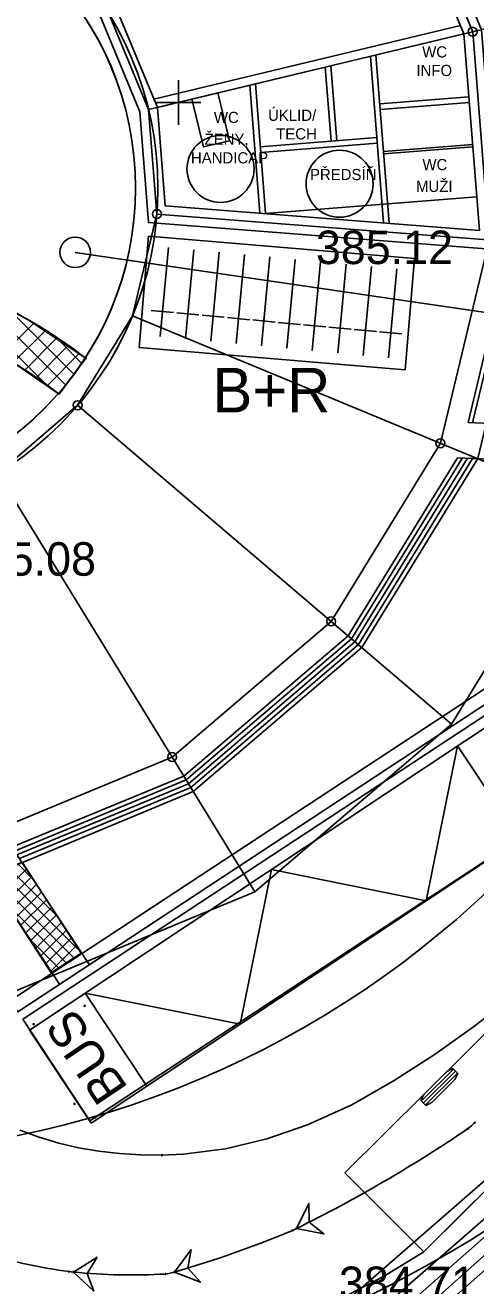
# Model space of a CAD drawing. Extents: x -438233 to -437334, y -1133133 to -1132623.
# Drawn here: x -437489.11 to -437479.03, y -1132717.19 to -1132688.95 of the extents above; entities that cross this region are included whole.
import ezdxf

# ---------------------------------------------------------------- set-up
doc = ezdxf.new("R2010")
doc.units = 0
for name, color, linetype in [('CARKOVANA', 7, 'Continuous'), ('OSY', 7, 'Continuous'), ('SILNA 1', 7, 'Continuous'), ('SILNA 2', 7, 'Continuous'), ('Vrstva 1', 7, 'Continuous'), ('Vrstva 10', 7, 'Continuous'), ('Vrstva 11', 7, 'Continuous'), ('Vrstva 15', 7, 'Continuous'), ('Vrstva 3', 7, 'Continuous'), ('Vrstva 50', 7, 'Continuous'), ('Vrstva 55', 7, 'Continuous'), ('Vrstva 61', 7, 'Continuous'), ('Vrstva 7', 7, 'Continuous'), ('Vrstva 9', 7, 'Continuous')]:
    doc.layers.add(name, color=color, linetype=linetype)

msp = doc.modelspace()

# ---------------------------------------------------------------- linework, layer by layer
at = {"layer": 'CARKOVANA'}
msp.add_lwpolyline([(-437484.542, -1132691.539), (-437485.125, -1132691.679), (-437485.383, -1132690.609), (-437484.799, -1132690.469)], close=True, dxfattribs=at)
for centre in [(-437484.742, -1132692.171), (-437482.079, -1132692.502)]:
    msp.add_circle(centre, 0.75, dxfattribs=at)
at = {"layer": 'DEFPOINTS'}
for p, q in [((-437486.153, -1132690.795), (-437485.979, -1132692.995)), ((-437483.734, -1132693.171), (-437479.009, -1132692.798))]:
    msp.add_line(p, q, dxfattribs=at)
at = {"layer": 'OSY'}
for p, q in [((-437475.655, -1132688.271), (-437486.35, -1132690.842)), ((-437475.199, -1132694.041), (-437486.165, -1132693.181)), ((-437476.549, -1132699.67), (-437486.713, -1132695.463)), ((-437479.572, -1132704.606), (-437487.938, -1132697.464)), ((-437483.972, -1132708.366), (-437489.722, -1132698.989))]:
    msp.add_line(p, q, dxfattribs=at)
for points in [[(-437497.966, -1132674.607), (-437503.313, -1132676.823), (-437507.713, -1132680.584), (-437510.736, -1132685.52), (-437512.086, -1132691.148), (-437511.63, -1132696.918), (-437509.414, -1132702.265), (-437505.653, -1132706.665), (-437500.718, -1132709.688), (-437495.089, -1132711.038), (-437489.319, -1132710.582), (-437483.972, -1132708.366), (-437479.572, -1132704.606), (-437476.549, -1132699.67), (-437475.199, -1132694.041), (-437475.655, -1132688.271), (-437477.871, -1132682.924), (-437481.631, -1132678.524), (-437486.567, -1132675.501), (-437492.196, -1132674.151)], [(-437497.138, -1132678.053), (-437501.46, -1132679.844), (-437505.018, -1132682.884), (-437507.462, -1132686.875), (-437508.553, -1132691.425), (-437508.185, -1132696.09), (-437506.393, -1132700.413), (-437503.353, -1132703.97), (-437499.362, -1132706.414), (-437494.812, -1132707.505), (-437490.147, -1132707.137), (-437485.824, -1132705.345), (-437482.267, -1132702.305), (-437479.823, -1132698.315), (-437478.732, -1132693.764), (-437479.1, -1132689.099), (-437480.892, -1132684.777), (-437483.932, -1132681.219), (-437487.922, -1132678.775), (-437492.473, -1132677.684)], [(-437495.395, -1132685.302), (-437497.563, -1132686.201), (-437499.347, -1132687.725), (-437500.572, -1132689.726), (-437501.119, -1132692.008), (-437500.935, -1132694.348), (-437500.036, -1132696.515), (-437498.512, -1132698.299), (-437496.511, -1132699.525), (-437494.229, -1132700.072), (-437491.89, -1132699.887), (-437489.722, -1132698.989), (-437487.938, -1132697.464), (-437486.713, -1132695.463), (-437486.165, -1132693.181), (-437486.35, -1132690.842), (-437487.249, -1132688.674), (-437488.773, -1132686.89), (-437490.774, -1132685.665), (-437493.056, -1132685.118)]]:
    msp.add_lwpolyline(points, close=True, dxfattribs=at)
at = {"layer": 'SILNA 1'}
for p, q in [((-437486.231, -1132690.608), (-437479.375, -1132688.96)), ((-437486.153, -1132690.795), (-437479.297, -1132689.147)), ((-437482.275, -1132689.863), (-437482.142, -1132691.541)), ((-437481.389, -1132689.65), (-437481.095, -1132693.378)), ((-437481.266, -1132689.62), (-437480.968, -1132693.388)), ((-437482.398, -1132689.892), (-437482.267, -1132691.551)), ((-437484.086, -1132690.298), (-437483.86, -1132693.161)), ((-437483.963, -1132690.268), (-437483.734, -1132693.171)), ((-437481.18, -1132690.713), (-437479.186, -1132690.555)), ((-437481.17, -1132690.837), (-437479.176, -1132690.68)), ((-437483.852, -1132691.676), (-437481.245, -1132691.47)), ((-437483.842, -1132691.801), (-437481.235, -1132691.595)), ((-437481.095, -1132691.784), (-437479.101, -1132691.627)), ((-437481.091, -1132691.834), (-437479.097, -1132691.677))]:
    msp.add_line(p, q, dxfattribs=at)
for points in [[(-437483.932, -1132680.911), (-437489.036, -1132686.891), (-437487.421, -1132688.78), (-437486.547, -1132690.889), (-437486.351, -1132693.367), (-437478.514, -1132693.982), (-437478.903, -1132689.052), (-437480.719, -1132684.671)], [(-437484.063, -1132681.373), (-437488.642, -1132686.736), (-437487.076, -1132688.568), (-437486.153, -1132690.795), (-437485.979, -1132692.995), (-437478.95, -1132693.547), (-437479.297, -1132689.147), (-437481.065, -1132684.883)]]:
    msp.add_lwpolyline(points, close=True, dxfattribs=at)
for centre in [(-437479.1, -1132689.099), (-437486.165, -1132693.181), (-437487.938, -1132697.464), (-437479.823, -1132698.315), (-437482.267, -1132702.305), (-437485.824, -1132705.345)]:
    msp.add_circle(centre, 0.1, dxfattribs=at)
at = {"layer": 'SILNA 2'}
msp.add_lwpolyline([(-437478.309, -1132704.067), (-437489.168, -1132711.215), (-437487.667, -1132713.495), (-437476.808, -1132706.348)], close=True, dxfattribs=at)
at = {"layer": 'Vrstva 1'}
for p, q in [((-437486.355, -1132693.68), (-437486.564, -1132696.171)), ((-437480.399, -1132694.18), (-437486.355, -1132693.68)), ((-437486.094, -1132695.923), (-437485.908, -1132693.931)), ((-437485.526, -1132695.976), (-437485.341, -1132693.984)), ((-437484.959, -1132696.029), (-437484.773, -1132694.037)), ((-437484.391, -1132696.082), (-437484.205, -1132694.09)), ((-437483.824, -1132696.135), (-437483.638, -1132694.143)), ((-437483.256, -1132696.187), (-437483.07, -1132694.196)), ((-437482.689, -1132696.24), (-437482.503, -1132694.249)), ((-437482.121, -1132696.293), (-437481.935, -1132694.302)), ((-437481.554, -1132696.346), (-437481.368, -1132694.355)), ((-437480.399, -1132694.18), (-437480.609, -1132696.672)), ((-437480.109, -1132694.302), (-437480.109, -1132694.302)), ((-437480.986, -1132696.399), (-437480.8, -1132694.408)), ((-437481.282, -1132695.154), (-437481.282, -1132695.154)), ((-437485.793, -1132695.388), (-437486.291, -1132695.342)), ((-437485.225, -1132695.441), (-437485.723, -1132695.395)), ((-437484.658, -1132695.494), (-437485.156, -1132695.448)), ((-437484.09, -1132695.547), (-437484.588, -1132695.501)), ((-437483.523, -1132695.6), (-437484.021, -1132695.554)), ((-437482.955, -1132695.653), (-437483.453, -1132695.607)), ((-437482.388, -1132695.706), (-437482.886, -1132695.659)), ((-437481.82, -1132695.759), (-437482.318, -1132695.712)), ((-437481.253, -1132695.812), (-437481.751, -1132695.765)), ((-437480.685, -1132695.865), (-437481.183, -1132695.818)), ((-437480.609, -1132696.672), (-437486.564, -1132696.171)), ((-437488.096, -1132701.282), (-437488.096, -1132701.282)), ((-437478.191, -1132704.265), (-437489.019, -1132711.46)), ((-437478.057, -1132707.178), (-437479.441, -1132705.096)), ((-437476.808, -1132706.348), (-437487.636, -1132713.542)), ((-437487.77, -1132710.629), (-437486.387, -1132712.712)), ((-437489.019, -1132711.46), (-437487.636, -1132713.542))]:
    msp.add_line(p, q, dxfattribs=at)
msp.add_lwpolyline([(-437487.77, -1132710.629), (-437484.304, -1132711.328), (-437483.605, -1132707.863), (-437480.14, -1132708.561), (-437479.441, -1132705.096)], dxfattribs=at)
for centre, radius in [((-437493.643, -1132692.599), 21.662), ((-437493.643, -1132692.599), 7.5), ((-437493.643, -1132692.6), 7.5), ((-437493.643, -1132692.599), 7), ((-437493.643, -1132692.6), 7), ((-437493.642, -1132692.595), 7), ((-437487.781, -1132710.917), 0.0127), ((-437488.01, -1132713.111), 0.0127)]:
    msp.add_circle(centre, radius, dxfattribs=at)
for start, end in [(7.4658, 74.7325), (291.9965, 6.9971)]:
    msp.add_arc((-437493.643, -1132692.599), 27.66, start, end, dxfattribs=at)
at = {"layer": 'Vrstva 10'}
msp.add_lwpolyline([(-437471.138, -1132709.353), (-437476.26, -1132713.81), (-437484.538, -1132721.138), (-437500.734, -1132735.535), (-437508.371, -1132742.119), (-437509.642, -1132742.926), (-437510.758, -1132743.383), (-437511.953, -1132743.634)], dxfattribs=at)
at = {"layer": 'Vrstva 11'}
for points in [[(-437509.667, -1132741.986), (-437485.128, -1132720.324), (-437476.973, -1132713.211), (-437470.705, -1132707.506)], [(-437500.487, -1132734.737), (-437484.706, -1132720.805), (-437476.547, -1132713.689), (-437470.24, -1132707.948)]]:
    msp.add_lwpolyline(points, dxfattribs=at)
at = {"layer": 'Vrstva 15'}
for p, q in [((-437476.059, -1132697.994), (-437479.205, -1132697.849)), ((-437476.096, -1132698.794), (-437479.444, -1132698.639)), ((-437487.676, -1132709.994), (-437489.407, -1132707.363)), ((-437488.344, -1132710.433), (-437490.187, -1132707.634)), ((-437489.676, -1132707.907), (-437487.875, -1132709.709)), ((-437489.663, -1132708.434), (-437489.082, -1132707.853)), ((-437489.478, -1132707.823), (-437488.401, -1132708.9)), ((-437489.279, -1132707.739), (-437488.927, -1132708.091)), ((-437489.875, -1132707.991), (-437488.022, -1132709.844)), ((-437489.551, -1132708.605), (-437488.97, -1132708.024)), ((-437489.44, -1132708.777), (-437488.859, -1132708.196)), ((-437489.328, -1132708.948), (-437488.747, -1132708.367)), ((-437489.565, -1132708.585), (-437488.193, -1132709.956)), ((-437489.216, -1132709.119), (-437488.636, -1132708.539)), ((-437489.105, -1132709.29), (-437488.524, -1132708.71)), ((-437488.993, -1132709.462), (-437488.413, -1132708.881)), ((-437488.882, -1132709.633), (-437488.301, -1132709.053)), ((-437488.77, -1132709.804), (-437488.19, -1132709.224)), ((-437489.036, -1132709.396), (-437488.365, -1132710.067)), ((-437488.659, -1132709.976), (-437488.078, -1132709.395)), ((-437488.547, -1132710.147), (-437487.967, -1132709.567))]:
    msp.add_line(p, q, dxfattribs=at)
for points in [[(-437502.577, -1132679.625), (-437505.705, -1132682.298), (-437508.297, -1132686.529), (-437509.454, -1132691.355), (-437509.063, -1132696.301), (-437507.163, -1132700.885), (-437503.939, -1132704.658), (-437499.708, -1132707.249), (-437494.883, -1132708.406), (-437489.936, -1132708.016), (-437485.352, -1132706.115), (-437481.58, -1132702.892), (-437478.988, -1132698.66), (-437477.894, -1132694.099)], [(-437479.205, -1132697.849), (-437478.29, -1132694.033)], [(-437479.103, -1132697.854), (-437478.191, -1132694.049)], [(-437489.407, -1132707.363), (-437485.564, -1132705.77), (-437481.888, -1132702.629), (-437479.444, -1132698.639)], [(-437489.351, -1132707.449), (-437485.511, -1132705.857), (-437481.811, -1132702.695), (-437479.33, -1132698.644)], [(-437489.295, -1132707.534), (-437485.458, -1132705.943), (-437481.734, -1132702.76), (-437479.216, -1132698.65)], [(-437489.239, -1132707.619), (-437485.405, -1132706.029), (-437481.657, -1132702.826), (-437479.102, -1132698.655)]]:
    msp.add_lwpolyline(points, dxfattribs=at)
for points in [[(-437489.443, -1132710.797), (-437489.278, -1132711.048), (-437478.419, -1132703.9), (-437478.584, -1132703.65)], [(-437489.935, -1132708.017), (-437489.182, -1132707.698), (-437487.857, -1132709.737), (-437488.529, -1132710.174)]]:
    msp.add_lwpolyline(points, close=True, dxfattribs=at)
at = {"layer": 'Vrstva 50'}
for p, q in [((-437490.948, -1132694.694), (-437488.595, -1132697.047)), ((-437490.285, -1132694.933), (-437488.203, -1132697.015)), ((-437489.465, -1132695.329), (-437488.022, -1132696.771)), ((-437489.652, -1132696.36), (-437488.924, -1132695.631)), ((-437489.378, -1132696.509), (-437488.67, -1132695.801)), ((-437489.126, -1132696.682), (-437488.416, -1132695.972)), ((-437488.36, -1132696.009), (-437487.842, -1132696.527)), ((-437488.875, -1132696.855), (-437488.162, -1132696.142)), ((-437488.623, -1132697.027), (-437487.908, -1132696.312)), ((-437488.372, -1132697.2), (-437488.251, -1132697.08))]:
    msp.add_line(p, q, dxfattribs=at)
at = {"layer": 'Vrstva 55'}
for points in [[(-437487.993, -1132694.039), (-437473.71, -1132696.13)], [(-437489.412, -1132696.485), (-437488.351, -1132697.214), (-437488.014, -1132696.759), (-437487.757, -1132696.413), (-437489.064, -1132695.537), (-437490.089, -1132695.004)], [(-437457.401, -1132697.416), (-437477.116, -1132714.961), (-437496.066, -1132731.913), (-437500.512, -1132735.742), (-437502.812, -1132739.394)]]:
    msp.add_lwpolyline(points, dxfattribs=at)
msp.add_circle((-437487.993, -1132694.039), 0.342, dxfattribs=at)
for radius, end in [(11.281, 75.1608), (10.281, 118.4553)]:
    msp.add_arc((-437494.659, -1132705.334), radius, 52.1563, end, dxfattribs=at)
at = {"layer": 'Vrstva 61'}
for p, q in [((-437485.681, -1132690.186), (-437485.681, -1132691.186)), ((-437486.181, -1132690.686), (-437485.181, -1132690.686))]:
    msp.add_line(p, q, dxfattribs=at)
at = {"layer": 'Vrstva 7'}
for p, q in [((-437473.445, -1132706.196), (-437481.958, -1132714.653)), ((-437480.196, -1132716.427), (-437471.683, -1132707.97)), ((-437480.252, -1132713.048), (-437479.531, -1132712.332)), ((-437480.207, -1132713.093), (-437479.486, -1132712.377)), ((-437480.163, -1132713.138), (-437479.442, -1132712.422)), ((-437481.958, -1132714.653), (-437480.196, -1132716.427)), ((-437480.196, -1132716.427), (-437480.196, -1132716.427))]:
    msp.add_line(p, q, dxfattribs=at)
for points in [[(-437473.445, -1132706.196), (-437474.219, -1132706.965), (-437474.993, -1132707.734), (-437475.767, -1132708.503), (-437476.55, -1132709.262), (-437477.36, -1132709.992), (-437478.196, -1132710.693), (-437479.056, -1132711.363), (-437479.943, -1132711.998), (-437480.86, -1132712.589), (-437481.805, -1132713.131), (-437482.796, -1132713.584), (-437482.796, -1132713.584), (-437482.796, -1132713.584), (-437483.706, -1132713.897), (-437484.632, -1132714.118), (-437485.576, -1132714.239), (-437486.051, -1132714.26)], [(-437471.683, -1132707.97), (-437472.405, -1132708.793), (-437473.136, -1132709.611), (-437473.901, -1132710.395), (-437474.684, -1132711.162), (-437475.487, -1132711.903), (-437476.297, -1132712.628), (-437477.101, -1132713.352), (-437477.875, -1132714.121), (-437478.649, -1132714.889), (-437479.423, -1132715.658), (-437480.196, -1132716.427), (-437480.196, -1132716.427), (-437481.099, -1132716.976), (-437482.046, -1132717.469), (-437483.007, -1132717.933), (-437483.494, -1132718.153)], [(-437479.055, -1132713.532), (-437479.128, -1132713.603), (-437479.207, -1132713.667)], [(-437486.051, -1132714.26), (-437486.526, -1132714.256), (-437487.001, -1132714.226), (-437487.464, -1132714.172), (-437487.916, -1132714.093), (-437488.362, -1132713.989), (-437488.802, -1132713.86), (-437489.231, -1132713.698)], [(-437483.041, -1132715.902), (-437483.132, -1132715.947)], [(-437488.034, -1132716.878), (-437488.135, -1132716.868)], [(-437485.771, -1132716.878), (-437485.869, -1132716.906), (-437485.969, -1132716.923)]]:
    msp.add_lwpolyline(points, dxfattribs=at)
for points in [[(-437480.151, -1132713.149), (-437480.263, -1132713.037), (-437480.196, -1132712.903), (-437479.677, -1132712.387), (-437479.542, -1132712.321), (-437479.431, -1132712.433), (-437479.498, -1132712.567), (-437480.017, -1132713.083)], [(-437483.041, -1132715.902), (-437482.428, -1132716.024), (-437482.761, -1132715.764), (-437482.765, -1132715.342)], [(-437485.771, -1132716.878), (-437485.19, -1132717.106), (-437485.471, -1132716.791), (-437485.401, -1132716.375)], [(-437488.034, -1132716.878), (-437487.578, -1132717.306), (-437487.723, -1132716.909), (-437487.502, -1132716.549)]]:
    msp.add_lwpolyline(points, close=True, dxfattribs=at)
for centre in [(-437488.921, -1132711.326), (-437487.55, -1132713.417), (-437479.055, -1132713.532), (-437479.207, -1132713.667), (-437479.207, -1132713.667), (-437486.051, -1132714.26), (-437486.051, -1132714.26), (-437483.132, -1132715.947), (-437483.132, -1132715.947), (-437483.041, -1132715.902), (-437483.041, -1132715.902), (-437488.135, -1132716.868), (-437488.135, -1132716.868), (-437488.034, -1132716.878), (-437488.034, -1132716.878), (-437485.969, -1132716.923), (-437485.969, -1132716.923), (-437485.771, -1132716.878), (-437485.771, -1132716.878)]:
    msp.add_circle(centre, 0.0127, dxfattribs=at)
for centre, radius, start, end in [((-437497.168, -1132687.271), 31.927, 296.2615, 304.2332), ((-437492.493, -1132693.612), 24.217, 286.1128, 292.7373), ((-437486.481, -1132704.479), 12.498, 253.9083, 262.395), ((-437486.716, -1132703.795), 13.149, 264.2495, 273.2563)]:
    msp.add_arc(centre, radius, start, end, dxfattribs=at)
at = {"layer": 'Vrstva 9'}
msp.add_lwpolyline([(-437469.95, -1132709.058), (-437475.892, -1132714.23), (-437479.593, -1132717.506)], dxfattribs=at)

# ---------------------------------------------------------------- texts
at = {"layer": 'SILNA 1'}
for s, p in [('WC', (-437480.231, -1132689.674)), ('INFO', (-437480.36, -1132690.09)), ('WC', (-437484.89, -1132691.142)), ('ÚKLID/', (-437483.679, -1132691.094)), ('TECH', (-437483.498, -1132691.51)), ('ŽENY,', (-437485.099, -1132691.63)), ('HANDICAP', (-437485.404, -1132692.047)), ('PŘEDSÍŇ', (-437482.741, -1132692.421)), ('WC', (-437480.225, -1132692.199)), ('MUŽI', (-437480.368, -1132692.687))]:
    msp.add_text(s, height=0.25, dxfattribs=at).set_placement(p)
at = {"layer": 'Vrstva 1'}
msp.add_text('B+R', height=1, dxfattribs=at).set_placement((-437484.922, -1132697.626))
msp.add_text('BUS', height=0.8, rotation=124.1072, dxfattribs=at).set_placement((-437486.795, -1132712.759))
at = {"layer": 'Vrstva 3'}
for s, p in [('385.12 ', (-437482.609, -1132694.302)), ('385.08 ', (-437490.596, -1132701.282)), ('384.71 ', (-437482.093, -1132717.506))]:
    msp.add_text(s, height=0.75, dxfattribs=at).set_placement(p)

doc.saveas('drawing.dxf')
